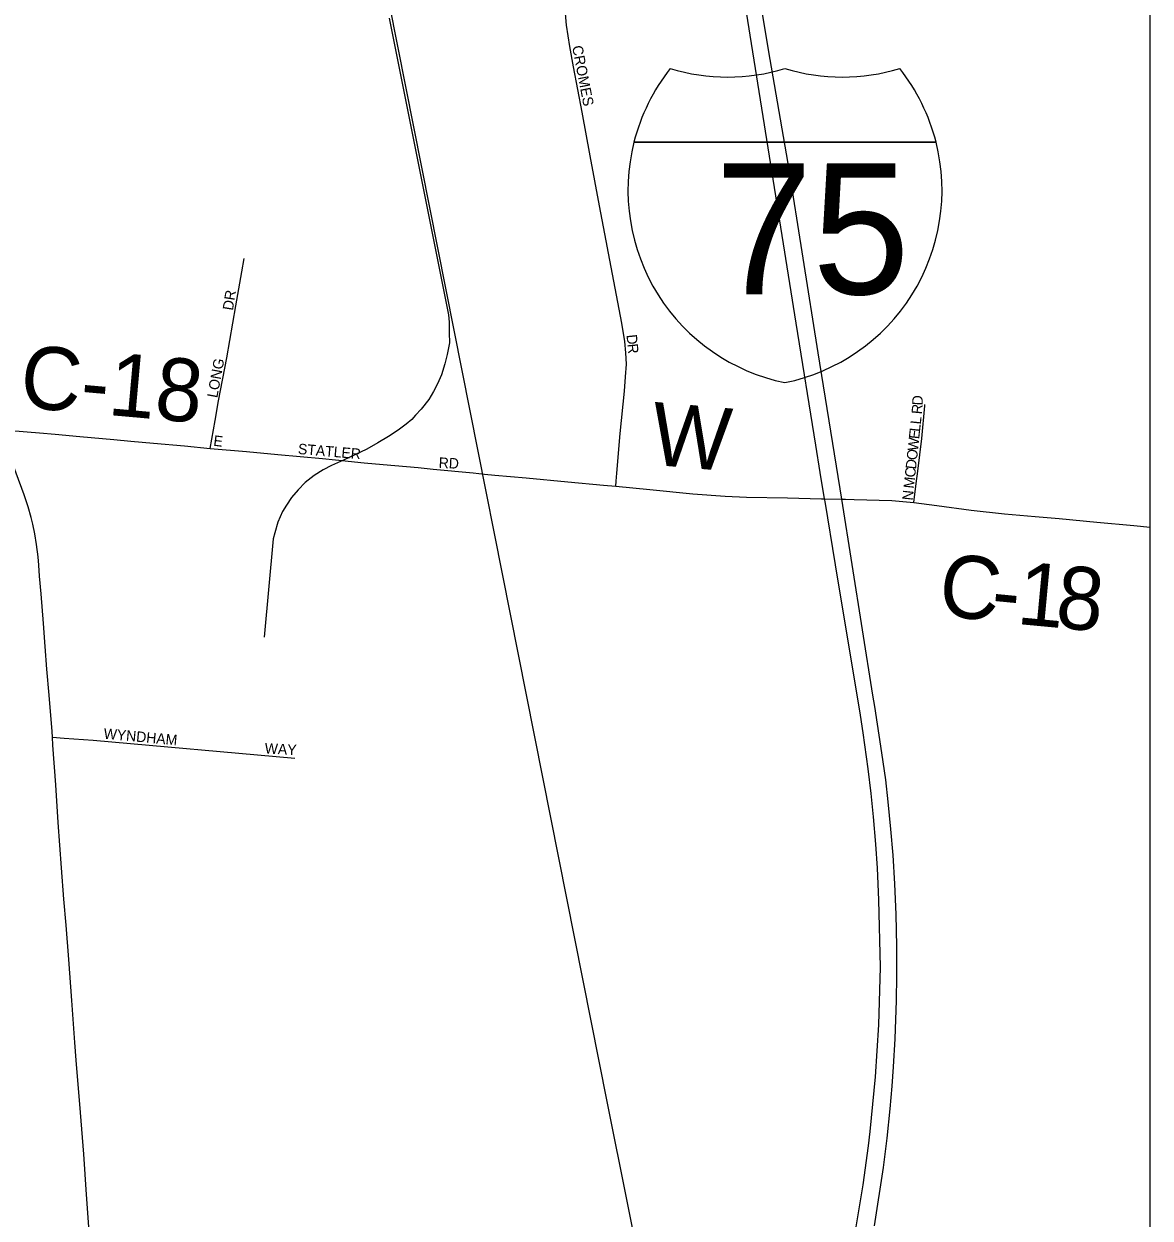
# Model space of a CAD drawing. Extents: x -87 to 2145, y -2128 to 440.
# Drawn here: x 315.23 to 342.13, y -585.43 to -556.91 of the extents above; entities that cross this region are included whole.
import ezdxf

# ---------------------------------------------------------------- set-up
doc = ezdxf.new("R2010")
doc.units = 0
for name, color, linetype in [('Default', 7, 'Continuous'), ('GM_X_Adjacent_County', 7, 'Continuous'), ('GM_X_City_Street', 7, 'Continuous'), ('GM_X_City_Street_Text', 7, 'Continuous'), ('GM_X_County', 7, 'Continuous'), ('GM_X_County_Road', 7, 'Continuous'), ('GM_X_County_Road_Text', 7, 'Continuous'), ('GM_X_Interstate_Route', 7, 'Continuous'), ('GM_X_Interstate_Shield', 7, 'Continuous'), ('GM_X_Rail_Line', 7, 'Continuous'), ('GM_X_Township', 7, 'Continuous'), ('GM_X_Township_Subdivision', 7, 'Continuous'), ('GM_X_Township_Subdivision_Text', 7, 'Continuous'), ('SH_Border', 7, 'Continuous')]:
    doc.layers.add(name, color=color, linetype=linetype)

msp = doc.modelspace()

# ---------------------------------------------------------------- linework, layer by layer
at = {"layer": 'Default'}
msp.add_circle((291.454, -549.312), 23.883, dxfattribs=at)
at = {"layer": 'GM_X_Adjacent_County'}
msp.add_lwpolyline([(90.326, -451.873), (90.326, -655.29), (342.126, -655.29), (342.126, -461.349)], dxfattribs=at)
at = {"layer": 'GM_X_City_Street'}
for points in [[(329.368, -567.952), (329.376, -567.831), (329.39, -567.635), (329.468, -566.693), (329.57, -565.682), (329.599, -565.337), (329.616, -565.038), (329.607, -564.763), (329.581, -564.496), (329.51, -564.057), (329.346, -563.222), (328.978, -561.256), (328.752, -560.064), (328.559, -559.016), (328.354, -557.937), (328.267, -557.453), (328.187, -556.936), (328.162, -556.66)], [(319.675, -567.047), (319.792, -566.378), (319.873, -565.91), (320.072, -564.881), (320.291, -563.639), (320.43, -562.834), (320.489, -562.509)], [(319.675, -567.047), (320.546, -567.121), (321.296, -567.195), (322.358, -567.288), (322.667, -567.319), (323.352, -567.389), (323.81, -567.429), (324.642, -567.505), (325, -567.546), (325.958, -567.629)], [(315.908, -573.946), (316.191, -573.966), (316.879, -574.015), (321.696, -574.445)]]:
    msp.add_lwpolyline(points, dxfattribs=at)
at = {"layer": 'GM_X_County'}
msp.add_lwpolyline([(90.326, -451.873), (90.326, -655.29), (342.126, -655.29), (342.126, -461.349)], dxfattribs=at)
at = {"layer": 'GM_X_County_Road'}
for points in [[(314.649, -566.6), (314.912, -566.619), (315.597, -566.678), (315.973, -566.71), (316.56, -566.763), (317.377, -566.833), (317.785, -566.871), (318.325, -566.919), (319.059, -566.986), (319.675, -567.047)], [(315.403, -568.697), (315.327, -568.439), (315.234, -568.157), (314.649, -566.6)], [(325.958, -567.629), (326.228, -567.66), (326.473, -567.686)], [(326.473, -567.686), (327.223, -567.746), (328.219, -567.846), (329.069, -567.924), (329.368, -567.952)], [(329.368, -567.952), (330.179, -568.03), (331.207, -568.128), (331.976, -568.186), (332.484, -568.208), (333.468, -568.229), (334.279, -568.248), (334.353, -568.25), (334.761, -568.26)], [(334.761, -568.26), (334.851, -568.261), (335.059, -568.264), (335.959, -568.291), (336.48, -568.335)], [(336.48, -568.335), (337.036, -568.409), (337.849, -568.521), (338.648, -568.608), (339.384, -568.671), (339.955, -568.724), (340.853, -568.806), (341.734, -568.888), (342.126, -568.925)], [(315.908, -573.946), (315.9, -573.807), (315.83, -572.941), (315.778, -572.32), (315.736, -571.781), (315.696, -571.225), (315.638, -570.522), (315.602, -570.097), (315.581, -569.836), (315.565, -569.639), (315.531, -569.345), (315.491, -569.085), (315.444, -568.859), (315.403, -568.697)], [(316.447, -581.235), (316.372, -580.233), (316.298, -579.252), (316.233, -578.434), (316.181, -577.814), (316.128, -577.062), (316.048, -575.983), (315.987, -575.083), (315.918, -574.135), (315.908, -573.946)], [(316.479, -581.656), (316.447, -581.235)], [(317.335, -593.209), (317.253, -592.046), (317.178, -591.015), (317.068, -589.592), (316.962, -588.087), (316.903, -587.302), (316.849, -586.631), (316.721, -584.866), (316.657, -583.9), (316.579, -582.903), (316.479, -581.656)]]:
    msp.add_lwpolyline(points, dxfattribs=at)
at = {"layer": 'GM_X_Interstate_Route'}
for points in [[(334.761, -568.26), (334.195, -564.761), (333.485, -560.24), (333.015, -557.527), (332.696, -555.601), (332.61, -555.044)], [(335.062, -585.878), (335.275, -584.632), (335.397, -583.7), (335.442, -583.362), (335.571, -582.056), (335.649, -580.811), (335.683, -579.432), (335.65, -577.824), (335.617, -577.07), (335.579, -576.496), (335.523, -575.842), (335.466, -575.287), (335.394, -574.7), (335.271, -573.839), (335.207, -573.418), (334.609, -569.825), (334.364, -568.318), (334.353, -568.25), (334.245, -567.625), (334.139, -566.967), (333.671, -564.056), (333.007, -559.873), (332.49, -556.627)], [(335.542, -585.609), (335.756, -584.216), (335.843, -583.516), (335.917, -582.815), (335.966, -582.276), (335.999, -581.819), (336.034, -581.148), (336.067, -580.23), (336.077, -579.64), (336.076, -578.935), (336.059, -578.181), (336.028, -577.444), (335.987, -576.757), (335.937, -576.136), (335.873, -575.484), (335.811, -574.963), (335.722, -574.313), (335.552, -573.211), (335.507, -572.937), (334.761, -568.26)]]:
    msp.add_lwpolyline(points, dxfattribs=at)
at = {"layer": 'GM_X_Interstate_Shield'}
for p, q in [((329.798, -559.733), (337.012, -559.733)), ((337.012, -559.733), (329.798, -559.733)), ((337.012, -559.733), (329.798, -559.733))]:
    msp.add_line(p, q, dxfattribs=at)
for centre, start, end in [((334.343, -560.882), 141.669, 165.8066), ((332.035, -553.492), 253.0091, 286.9909), ((334.775, -553.492), 253.0091, 286.9909), ((332.468, -560.882), 14.1934, 38.331), ((334.343, -560.882), 165.8066, 258.463), ((332.468, -560.882), 281.537, 14.1934)]:
    msp.add_arc(centre, 4.688, start, end, dxfattribs=at)
at = {"layer": 'GM_X_Rail_Line'}
for points in [[(323.567, -554.504), (329.152, -582.645), (333.612, -604.861), (336.127, -617.296), (338.081, -627.54), (342.126, -647.492)], [(323.955, -556.773), (325.368, -563.857), (325.382, -564.036), (325.386, -564.285), (325.389, -564.524), (325.334, -564.805), (325.282, -565.026), (325.203, -565.292), (325.109, -565.503), (325.012, -565.684), (324.896, -565.878), (324.712, -566.11), (324.583, -566.253), (324.49, -566.355), (324.358, -566.468), (324.169, -566.612), (323.934, -566.766), (323.683, -566.912), (323.414, -567.062), (322.86, -567.331)], [(322.86, -567.331), (322.575, -567.454), (322.378, -567.559), (322.161, -567.691), (321.948, -567.863), (321.775, -568.033), (321.618, -568.219), (321.497, -568.401), (321.406, -568.557), (321.29, -568.809), (321.217, -569.067), (321.184, -569.206), (320.962, -571.551)]]:
    msp.add_lwpolyline(points, dxfattribs=at)
at = {"layer": 'GM_X_Township'}
msp.add_lwpolyline([(342.126, -595.523), (342.126, -461.349)], dxfattribs=at)
at = {"layer": 'GM_X_Township_Subdivision'}
msp.add_lwpolyline([(336.48, -568.335), (336.538, -567.881), (336.581, -567.59), (336.677, -566.811), (336.744, -566.033), (336.747, -566.002)], dxfattribs=at)
at = {"layer": 'SH_Border'}
msp.add_lwpolyline([(342.126, -654.78), (342.126, -234.78), (90.514, -234.78), (90.514, -654.78)], close=True, dxfattribs=at)

# ---------------------------------------------------------------- texts
at = {"layer": 'GM_X_City_Street_Text'}
for s, rotation, p in [('CROMES', 280.9224, (328.319, -557.45)), ('DR', 81.0215, (320.219, -563.764)), ('D', 275.9346, (329.618, -564.338)), ('R', 275.6429, (329.64, -564.557)), ('LONG', 79.5631, (319.845, -565.853)), ('E', 352.8783, (319.743, -566.981)), ('STATLER', 355.1707, (321.766, -567.179)), ('RD', 356.989, (325.129, -567.509)), ('WYNDHAM', 354.7376, (317.123, -573.977)), ('WAY', 356.5272, (320.972, -574.328))]:
    msp.add_text(s, height=0.25, rotation=rotation, dxfattribs=at).set_placement(p)
at = {"layer": 'GM_X_County_Road_Text'}
for s, rotation, p in [('C-18', 354.9135, (315.099, -566.058)), ('W', 355.0886, (330.163, -567.431)), ('C', 352.599, (337.021, -571.011)), ('1', 354.6548, (338.914, -571.236)), ('8', 354.7342, (339.837, -571.322)), ('-', 354.4773, (338.296, -571.176))]:
    msp.add_text(s, height=1.5, rotation=rotation, dxfattribs=at).set_placement(p)
at = {"layer": 'GM_X_Interstate_Shield'}
msp.add_text('75', height=3.125, dxfattribs=at).set_placement((331.735, -563.365))
at = {"layer": 'GM_X_Township_Subdivision_Text'}
for s, rotation, p in [('D', 89.1144, (336.693, -566.02)), ('R', 84.8403, (336.674, -566.238)), ('L', 83.9223, (336.648, -566.482)), ('E', 83.8952, (336.61, -566.833)), ('L', 83.9324, (336.629, -566.658)), ('W', 83.9197, (336.58, -567.117)), ('O', 83.9318, (336.557, -567.336)), ('C', 83.92, (336.512, -567.751)), ('D', 83.9132, (336.533, -567.555)), ('M', 83.9233, (336.484, -568.014)), ('N', 83.9132, (336.454, -568.298))]:
    msp.add_text(s, height=0.25, rotation=rotation, dxfattribs=at).set_placement(p)

doc.saveas('drawing.dxf')
